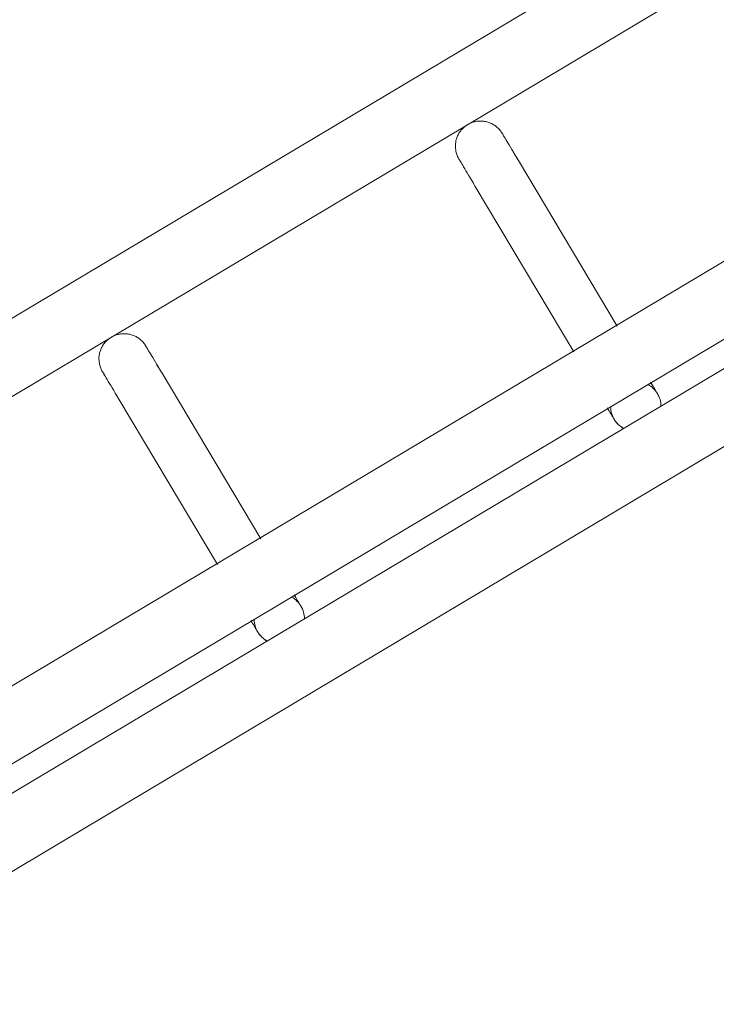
# Model space of a CAD drawing. Header units: metres. Extents: x 127444 to 127966, y 464485 to 464708.
# Tile 340 of 425: x 127926.1824 to 127926.2654, y 464651.2646 to 464651.382. Entities that reach past the tile are written whole.
import ezdxf

# ---------------------------------------------------------------- set-up
doc = ezdxf.new("R2010")
doc.units = ezdxf.units.M
for name, color, linetype, lineweight in [('A-FLOR-HRAL', 11, 'Continuous', 9), ('B-WE-VH-VERHARDING_BETONSTRAATSTEEN-A-200', 8, 'Continuous', 9), ('S-BEAM', 12, 'Continuous', 9)]:
    doc.layers.add(name, color=color, linetype=linetype, lineweight=lineweight)

# ---------------------------------------------------------------- blocks, each defined once
blk = doc.blocks.new('34_22_B_BNP_Hekwerk_Integra_Schuin - Integra_Schuin_1000-4876941--2_00_00')
at = {"layer": 'A-FLOR-HRAL'}
for p, q in [((2736.98, 47.13), (-1956.09, 47.13)), ((-1956.09, 39.13), (2736.98, 39.13)), ((2736.97, 9.5), (-1956.09, 9.5)), ((-1956.09, 1.5), (2736.97, 1.5)), ((2736.97, -1.5), (-1956.09, -1.5)), ((-1956.09, -9.5), (2736.97, -9.5))]:
    blk.add_line(p, q, dxfattribs=at)
at = {"layer": 'S-BEAM'}
for p, q in [((2309.36, 32.34), (2309.36, 9.36)), ((2309.36, 32.34), (2309.36, 9.36)), ((2309.36, 32.34), (2309.36, 9.36)), ((2309.36, 32.34), (2309.36, 9.37)), ((2315.36, 9.36), (2315.36, 32.34)), ((2315.36, 9.36), (2315.36, 32.34)), ((2315.36, 9.36), (2315.36, 32.34)), ((2315.36, 9.37), (2315.36, 32.34)), ((2358.84, 32.34), (2358.84, 9.36)), ((2358.84, 32.34), (2358.84, 9.36)), ((2358.84, 32.34), (2358.84, 9.36)), ((2358.84, 32.34), (2358.84, 9.37)), ((2364.84, 9.36), (2364.84, 32.34)), ((2364.84, 9.36), (2364.84, 32.34)), ((2364.84, 9.36), (2364.84, 32.34)), ((2364.84, 9.37), (2364.84, 32.34))]:
    blk.add_line(p, q, dxfattribs=at)
at = {"layer": 'S-BEAM', "flags": 128}
for points in [[(2309.36, 36.13), (2309.36, 36.25), (2309.37, 36.36), (2309.38, 36.48), (2309.4, 36.6), (2309.42, 36.72), (2309.45, 36.84), (2309.48, 36.95), (2309.51, 37.07), (2309.55, 37.18), (2309.6, 37.29), (2309.65, 37.4), (2309.7, 37.51), (2309.76, 37.62), (2309.82, 37.72), (2309.88, 37.82), (2309.95, 37.92), (2310.03, 38.01), (2310.11, 38.1), (2310.19, 38.19), (2310.27, 38.28), (2310.36, 38.36), (2310.45, 38.44), (2310.54, 38.51), (2310.64, 38.58), (2310.74, 38.65), (2310.84, 38.71), (2310.95, 38.77), (2311.05, 38.83), (2311.16, 38.88), (2311.27, 38.92), (2311.39, 38.96), (2311.5, 39), (2311.62, 39.03), (2311.73, 39.06), (2311.85, 39.08), (2311.97, 39.1), (2312.09, 39.11), (2312.21, 39.12), (2312.33, 39.12), (2312.45, 39.12), (2312.57, 39.12), (2312.69, 39.11), (2312.81, 39.09), (2312.93, 39.07), (2313.04, 39.05), (2313.16, 39.02), (2313.27, 38.98), (2313.39, 38.94), (2313.5, 38.9), (2313.61, 38.85), (2313.72, 38.8), (2313.82, 38.74), (2313.93, 38.68), (2314.03, 38.62), (2314.13, 38.55), (2314.22, 38.48), (2314.31, 38.4), (2314.4, 38.32), (2314.49, 38.24), (2314.57, 38.15), (2314.65, 38.06), (2314.73, 37.97), (2314.8, 37.87), (2314.87, 37.77), (2314.93, 37.67), (2314.99, 37.57), (2315.05, 37.46), (2315.1, 37.35), (2315.15, 37.24), (2315.19, 37.13), (2315.23, 37.02), (2315.26, 36.9), (2315.29, 36.78), (2315.31, 36.67), (2315.33, 36.55), (2315.35, 36.43), (2315.36, 36.31), (2315.36, 36.19), (2315.36, 36.13)], [(2309.4, 36.6), (2309.42, 36.72), (2309.45, 36.84), (2309.48, 36.95), (2309.51, 37.07), (2309.55, 37.18), (2309.6, 37.29), (2309.65, 37.4), (2309.7, 37.51), (2309.76, 37.62), (2309.82, 37.72), (2309.88, 37.82), (2309.95, 37.92), (2310.03, 38.01), (2310.11, 38.1), (2310.19, 38.19), (2310.27, 38.28), (2310.36, 38.36), (2310.45, 38.44), (2310.54, 38.51), (2310.64, 38.58), (2310.74, 38.65), (2310.84, 38.71), (2310.95, 38.77), (2311.05, 38.83), (2311.16, 38.88), (2311.27, 38.92), (2311.39, 38.96), (2311.5, 39), (2311.62, 39.03), (2311.73, 39.06), (2311.85, 39.08), (2311.97, 39.1), (2312.09, 39.11), (2312.21, 39.12), (2312.33, 39.12), (2312.45, 39.12), (2312.57, 39.12), (2312.69, 39.11), (2312.81, 39.09), (2312.93, 39.07), (2313.04, 39.05), (2313.16, 39.02), (2313.27, 38.98), (2313.39, 38.94), (2313.5, 38.9), (2313.61, 38.85), (2313.72, 38.8), (2313.82, 38.74), (2313.93, 38.68), (2314.03, 38.62), (2314.13, 38.55), (2314.22, 38.48), (2314.31, 38.4), (2314.4, 38.32), (2314.49, 38.24), (2314.57, 38.15), (2314.65, 38.06), (2314.73, 37.97), (2314.8, 37.87), (2314.87, 37.77), (2314.93, 37.67), (2314.99, 37.57), (2315.05, 37.46), (2315.1, 37.35), (2315.15, 37.24), (2315.19, 37.13), (2315.23, 37.02), (2315.26, 36.9), (2315.29, 36.78), (2315.31, 36.67), (2315.33, 36.55), (2315.35, 36.43), (2315.36, 36.31), (2315.36, 36.19), (2315.36, 36.13)], [(2358.84, 36.13), (2358.84, 36.25), (2358.85, 36.36), (2358.86, 36.48), (2358.88, 36.6), (2358.9, 36.72), (2358.92, 36.84), (2358.96, 36.95), (2358.99, 37.07), (2359.03, 37.18), (2359.08, 37.29), (2359.12, 37.4), (2359.18, 37.51), (2359.24, 37.62), (2359.3, 37.72), (2359.36, 37.82), (2359.43, 37.92), (2359.51, 38.01), (2359.58, 38.1), (2359.66, 38.19), (2359.75, 38.28), (2359.84, 38.36), (2359.93, 38.44), (2360.02, 38.51), (2360.12, 38.58), (2360.22, 38.65), (2360.32, 38.71), (2360.42, 38.77), (2360.53, 38.83), (2360.64, 38.88), (2360.75, 38.92), (2360.86, 38.96), (2360.98, 39), (2361.09, 39.03), (2361.21, 39.06), (2361.33, 39.08), (2361.45, 39.1), (2361.57, 39.11), (2361.69, 39.12), (2361.81, 39.12), (2361.93, 39.12), (2362.05, 39.12), (2362.17, 39.11), (2362.28, 39.09), (2362.4, 39.07), (2362.52, 39.05), (2362.64, 39.02), (2362.75, 38.98), (2362.87, 38.94), (2362.98, 38.9), (2363.09, 38.85), (2363.2, 38.8), (2363.3, 38.74), (2363.4, 38.68), (2363.51, 38.62), (2363.6, 38.55), (2363.7, 38.48), (2363.79, 38.4), (2363.88, 38.32), (2363.97, 38.24), (2364.05, 38.15), (2364.13, 38.06), (2364.21, 37.97), (2364.28, 37.87), (2364.35, 37.77), (2364.41, 37.67), (2364.47, 37.57), (2364.52, 37.46), (2364.58, 37.35), (2364.62, 37.24), (2364.67, 37.13), (2364.7, 37.02), (2364.74, 36.9), (2364.77, 36.78), (2364.79, 36.67), (2364.81, 36.55), (2364.82, 36.43), (2364.83, 36.31), (2364.84, 36.19), (2364.84, 36.13)], [(2358.88, 36.6), (2358.9, 36.72), (2358.92, 36.84), (2358.96, 36.95), (2358.99, 37.07), (2359.03, 37.18), (2359.08, 37.29), (2359.12, 37.4), (2359.18, 37.51), (2359.24, 37.62), (2359.3, 37.72), (2359.36, 37.82), (2359.43, 37.92), (2359.51, 38.01), (2359.58, 38.1), (2359.66, 38.19), (2359.75, 38.28), (2359.84, 38.36), (2359.93, 38.44), (2360.02, 38.51), (2360.12, 38.58), (2360.22, 38.65), (2360.32, 38.71), (2360.42, 38.77), (2360.53, 38.83), (2360.64, 38.88), (2360.75, 38.92), (2360.86, 38.96), (2360.98, 39), (2361.09, 39.03), (2361.21, 39.06), (2361.33, 39.08), (2361.45, 39.1), (2361.57, 39.11), (2361.69, 39.12), (2361.81, 39.12), (2361.93, 39.12), (2362.05, 39.12), (2362.17, 39.11), (2362.28, 39.09), (2362.4, 39.07), (2362.52, 39.05), (2362.64, 39.02), (2362.75, 38.98), (2362.87, 38.94), (2362.98, 38.9), (2363.09, 38.85), (2363.2, 38.8), (2363.3, 38.74), (2363.4, 38.68), (2363.51, 38.62), (2363.6, 38.55), (2363.7, 38.48), (2363.79, 38.4), (2363.88, 38.32), (2363.97, 38.24), (2364.05, 38.15), (2364.13, 38.06), (2364.21, 37.97), (2364.28, 37.87), (2364.35, 37.77), (2364.41, 37.67), (2364.47, 37.57), (2364.52, 37.46), (2364.58, 37.35), (2364.62, 37.24), (2364.67, 37.13), (2364.7, 37.02), (2364.74, 36.9), (2364.77, 36.78), (2364.79, 36.67), (2364.81, 36.55), (2364.82, 36.43), (2364.83, 36.31), (2364.84, 36.19), (2364.84, 36.13)], [(2309.36, 32.34), (2309.36, 32.75), (2309.36, 33.15), (2309.36, 33.52), (2309.36, 33.87), (2309.36, 34.2), (2309.36, 34.5), (2309.36, 34.78), (2309.36, 35.03), (2309.36, 35.26), (2309.36, 35.46), (2309.36, 35.64), (2309.36, 35.78), (2309.36, 35.91), (2309.36, 36), (2309.36, 36.07), (2309.36, 36.11), (2309.36, 36.13)], [(2309.36, 36.13), (2309.36, 36.11), (2309.36, 36.07), (2309.36, 36), (2309.36, 35.91), (2309.36, 35.79), (2309.36, 35.64), (2309.36, 35.46), (2309.36, 35.26), (2309.36, 35.04), (2309.36, 34.78), (2309.36, 34.51), (2309.36, 34.2), (2309.36, 33.88), (2309.36, 33.53), (2309.36, 33.16), (2309.36, 32.76), (2309.36, 32.34), (2309.36, 32.34)], [(2315.36, 32.34), (2315.36, 32.75), (2315.36, 33.15), (2315.36, 33.52), (2315.36, 33.87), (2315.36, 34.2), (2315.36, 34.5), (2315.36, 34.78), (2315.36, 35.03), (2315.36, 35.26), (2315.36, 35.46), (2315.36, 35.64), (2315.36, 35.78), (2315.36, 35.91), (2315.36, 36), (2315.36, 36.07), (2315.36, 36.11), (2315.36, 36.13)], [(2315.36, 36.13), (2315.36, 36.11), (2315.36, 36.07), (2315.36, 36), (2315.36, 35.91), (2315.36, 35.79), (2315.36, 35.64), (2315.36, 35.46), (2315.36, 35.26), (2315.36, 35.04), (2315.36, 34.78), (2315.36, 34.51), (2315.36, 34.2), (2315.36, 33.88), (2315.36, 33.53), (2315.36, 33.16), (2315.36, 32.76), (2315.36, 32.34), (2315.36, 32.34)], [(2315.36, 33.52), (2315.36, 33.87), (2315.36, 34.2), (2315.36, 34.5), (2315.36, 34.78), (2315.36, 35.03), (2315.36, 35.26), (2315.36, 35.46), (2315.36, 35.64), (2315.36, 35.78), (2315.36, 35.91), (2315.36, 36), (2315.36, 36.07), (2315.36, 36.11), (2315.36, 36.13)], [(2315.36, 36.13), (2315.36, 36.11), (2315.36, 36.07), (2315.36, 36), (2315.36, 35.91), (2315.36, 35.79), (2315.36, 35.64), (2315.36, 35.46), (2315.36, 35.26), (2315.36, 35.04), (2315.36, 34.78), (2315.36, 34.51), (2315.36, 34.2), (2315.36, 33.88), (2315.36, 33.53)], [(2358.84, 32.34), (2358.84, 32.75), (2358.84, 33.15), (2358.84, 33.52), (2358.84, 33.87), (2358.84, 34.2), (2358.84, 34.5), (2358.84, 34.78), (2358.84, 35.03), (2358.84, 35.26), (2358.84, 35.46), (2358.84, 35.64), (2358.84, 35.78), (2358.84, 35.91), (2358.84, 36), (2358.84, 36.07), (2358.84, 36.11), (2358.84, 36.13)], [(2358.84, 36.13), (2358.84, 36.11), (2358.84, 36.07), (2358.84, 36), (2358.84, 35.91), (2358.84, 35.79), (2358.84, 35.64), (2358.84, 35.46), (2358.84, 35.26), (2358.84, 35.04), (2358.84, 34.78), (2358.84, 34.51), (2358.84, 34.2), (2358.84, 33.88), (2358.84, 33.53), (2358.84, 33.16), (2358.84, 32.76), (2358.84, 32.34), (2358.84, 32.34)], [(2364.84, 32.34), (2364.84, 32.75), (2364.84, 33.15), (2364.84, 33.52), (2364.84, 33.87), (2364.84, 34.2), (2364.84, 34.5), (2364.84, 34.78), (2364.84, 35.03), (2364.84, 35.26), (2364.84, 35.46), (2364.84, 35.64), (2364.84, 35.78), (2364.84, 35.91), (2364.84, 36), (2364.84, 36.07), (2364.84, 36.11), (2364.84, 36.13)], [(2364.84, 36.13), (2364.84, 36.11), (2364.84, 36.07), (2364.84, 36), (2364.84, 35.91), (2364.84, 35.79), (2364.84, 35.64), (2364.84, 35.46), (2364.84, 35.26), (2364.84, 35.04), (2364.84, 34.78), (2364.84, 34.51), (2364.84, 34.2), (2364.84, 33.88), (2364.84, 33.53), (2364.84, 33.16), (2364.84, 32.76), (2364.84, 32.34), (2364.84, 32.34)], [(2364.84, 33.52), (2364.84, 33.87), (2364.84, 34.2), (2364.84, 34.5), (2364.84, 34.78), (2364.84, 35.03), (2364.84, 35.26), (2364.84, 35.46), (2364.84, 35.64), (2364.84, 35.78), (2364.84, 35.91), (2364.84, 36), (2364.84, 36.07), (2364.84, 36.11), (2364.84, 36.13)], [(2364.84, 36.13), (2364.84, 36.11), (2364.84, 36.07), (2364.84, 36), (2364.84, 35.91), (2364.84, 35.79), (2364.84, 35.64), (2364.84, 35.46), (2364.84, 35.26), (2364.84, 35.04), (2364.84, 34.78), (2364.84, 34.51), (2364.84, 34.2), (2364.84, 33.88), (2364.84, 33.53)], [(2309.36, 32.34), (2309.36, 32.75), (2309.36, 33.15), (2309.36, 33.52), (2309.36, 33.87), (2309.36, 34.2)], [(2309.36, 34.2), (2309.36, 33.88), (2309.36, 33.53), (2309.36, 33.16), (2309.36, 32.76), (2309.36, 32.34), (2309.36, 32.34)], [(2358.84, 32.34), (2358.84, 32.75), (2358.84, 33.15), (2358.84, 33.52), (2358.84, 33.87), (2358.84, 34.2)], [(2358.84, 34.2), (2358.84, 33.88), (2358.84, 33.53), (2358.84, 33.16), (2358.84, 32.76), (2358.84, 32.34), (2358.84, 32.34)], [(2309.36, 1.58), (2309.36, 1.38), (2309.36, 1.19), (2309.36, 1.02), (2309.36, 0.86), (2309.36, 0.71), (2309.36, 0.58), (2309.36, 0.46), (2309.36, 0.35), (2309.36, 0.26), (2309.36, 0.18), (2309.36, 0.12), (2309.36, 0.07), (2309.36, 0.03), (2309.36, 0.01), (2309.36, 0)], [(2309.36, 1.58), (2309.36, 1.38), (2309.36, 1.19), (2309.36, 1.02), (2309.36, 0.86), (2309.36, 0.71), (2309.36, 0.58), (2309.36, 0.46), (2309.36, 0.35), (2309.36, 0.26), (2309.36, 0.18), (2309.36, 0.12), (2309.36, 0.07), (2309.36, 0.03), (2309.36, 0.01), (2309.36, 0)], [(2309.36, 0), (2309.36, 0.01), (2309.36, 0.03), (2309.36, 0.06), (2309.36, 0.11), (2309.36, 0.18), (2309.36, 0.26), (2309.36, 0.35), (2309.36, 0.46), (2309.36, 0.58), (2309.36, 0.71), (2309.36, 0.86), (2309.36, 1.02), (2309.36, 1.19), (2309.36, 1.37), (2309.36, 1.57)], [(2309.36, 0), (2309.36, 0.01), (2309.36, 0.03), (2309.36, 0.06), (2309.36, 0.11), (2309.36, 0.18), (2309.36, 0.26), (2309.36, 0.35), (2309.36, 0.46), (2309.36, 0.58), (2309.36, 0.71), (2309.36, 0.86), (2309.36, 1.02), (2309.36, 1.19), (2309.36, 1.37), (2309.36, 1.57)], [(2315.36, 1.58), (2315.36, 1.38), (2315.36, 1.19), (2315.36, 1.02), (2315.36, 0.86), (2315.36, 0.71), (2315.36, 0.58), (2315.36, 0.46), (2315.36, 0.35), (2315.36, 0.26), (2315.36, 0.18), (2315.36, 0.12), (2315.36, 0.07), (2315.36, 0.03), (2315.36, 0.01), (2315.36, 0)], [(2315.36, 1.58), (2315.36, 1.38), (2315.36, 1.19), (2315.36, 1.02), (2315.36, 0.86), (2315.36, 0.71), (2315.36, 0.58), (2315.36, 0.46), (2315.36, 0.35), (2315.36, 0.26), (2315.36, 0.18), (2315.36, 0.12), (2315.36, 0.07), (2315.36, 0.03), (2315.36, 0.01), (2315.36, 0)], [(2315.36, 0), (2315.36, 0.01), (2315.36, 0.03), (2315.36, 0.06), (2315.36, 0.11), (2315.36, 0.18), (2315.36, 0.26), (2315.36, 0.35), (2315.36, 0.46), (2315.36, 0.58), (2315.36, 0.71), (2315.36, 0.86), (2315.36, 1.02), (2315.36, 1.19), (2315.36, 1.37), (2315.36, 1.57)], [(2315.36, 0), (2315.36, 0.01), (2315.36, 0.03), (2315.36, 0.06), (2315.36, 0.11), (2315.36, 0.18), (2315.36, 0.26), (2315.36, 0.35), (2315.36, 0.46), (2315.36, 0.58), (2315.36, 0.71), (2315.36, 0.86), (2315.36, 1.02), (2315.36, 1.19), (2315.36, 1.37), (2315.36, 1.57)], [(2358.84, 1.58), (2358.84, 1.38), (2358.84, 1.19), (2358.84, 1.02), (2358.84, 0.86), (2358.84, 0.71), (2358.84, 0.58), (2358.84, 0.46), (2358.84, 0.35), (2358.84, 0.26), (2358.84, 0.18), (2358.84, 0.12), (2358.84, 0.07), (2358.84, 0.03), (2358.84, 0.01), (2358.84, 0)], [(2358.84, 1.58), (2358.84, 1.38), (2358.84, 1.19), (2358.84, 1.02), (2358.84, 0.86), (2358.84, 0.71), (2358.84, 0.58), (2358.84, 0.46), (2358.84, 0.35), (2358.84, 0.26), (2358.84, 0.18), (2358.84, 0.12), (2358.84, 0.07), (2358.84, 0.03), (2358.84, 0.01), (2358.84, 0)], [(2358.84, 0), (2358.84, 0.01), (2358.84, 0.03), (2358.84, 0.06), (2358.84, 0.11), (2358.84, 0.18), (2358.84, 0.26), (2358.84, 0.35), (2358.84, 0.46), (2358.84, 0.58), (2358.84, 0.71), (2358.84, 0.86), (2358.84, 1.02), (2358.84, 1.19), (2358.84, 1.37), (2358.84, 1.57)], [(2358.84, 0), (2358.84, 0.01), (2358.84, 0.03), (2358.84, 0.06), (2358.84, 0.11), (2358.84, 0.18), (2358.84, 0.26), (2358.84, 0.35), (2358.84, 0.46), (2358.84, 0.58), (2358.84, 0.71), (2358.84, 0.86), (2358.84, 1.02), (2358.84, 1.19), (2358.84, 1.37), (2358.84, 1.57)], [(2364.84, 1.58), (2364.84, 1.38), (2364.84, 1.19), (2364.84, 1.02), (2364.84, 0.86), (2364.84, 0.71), (2364.84, 0.58), (2364.84, 0.46), (2364.84, 0.35), (2364.84, 0.26), (2364.84, 0.18), (2364.84, 0.12), (2364.84, 0.07), (2364.84, 0.03), (2364.84, 0.01), (2364.84, 0)], [(2364.84, 1.58), (2364.84, 1.38), (2364.84, 1.19), (2364.84, 1.02), (2364.84, 0.86), (2364.84, 0.71), (2364.84, 0.58), (2364.84, 0.46), (2364.84, 0.35), (2364.84, 0.26), (2364.84, 0.18), (2364.84, 0.12), (2364.84, 0.07), (2364.84, 0.03), (2364.84, 0.01), (2364.84, 0)], [(2364.84, 0), (2364.84, 0.01), (2364.84, 0.03), (2364.84, 0.06), (2364.84, 0.11), (2364.84, 0.18), (2364.84, 0.26), (2364.84, 0.35), (2364.84, 0.46), (2364.84, 0.58), (2364.84, 0.71), (2364.84, 0.86), (2364.84, 1.02), (2364.84, 1.19), (2364.84, 1.37), (2364.84, 1.57)], [(2364.84, 0), (2364.84, 0.01), (2364.84, 0.03), (2364.84, 0.06), (2364.84, 0.11), (2364.84, 0.18), (2364.84, 0.26), (2364.84, 0.35), (2364.84, 0.46), (2364.84, 0.58), (2364.84, 0.71), (2364.84, 0.86), (2364.84, 1.02), (2364.84, 1.19), (2364.84, 1.37), (2364.84, 1.57)], [(2309.41, -0.54), (2309.39, -0.42), (2309.38, -0.3), (2309.37, -0.18), (2309.36, -0.06), (2309.36, 0)], [(2309.41, -0.54), (2309.39, -0.42), (2309.38, -0.3), (2309.37, -0.18), (2309.36, -0.06), (2309.36, 0)], [(2315.36, 0), (2315.36, -0.12), (2315.35, -0.24), (2315.34, -0.36), (2315.32, -0.48), (2315.3, -0.6)], [(2315.36, 0), (2315.36, -0.12), (2315.35, -0.24), (2315.34, -0.36), (2315.32, -0.48), (2315.3, -0.6)], [(2358.89, -0.54), (2358.87, -0.42), (2358.85, -0.3), (2358.84, -0.18), (2358.84, -0.06), (2358.84, 0)], [(2358.89, -0.54), (2358.87, -0.42), (2358.85, -0.3), (2358.84, -0.18), (2358.84, -0.06), (2358.84, 0)], [(2364.84, 0), (2364.84, -0.12), (2364.83, -0.24), (2364.82, -0.36), (2364.8, -0.48), (2364.78, -0.6)], [(2364.84, 0), (2364.84, -0.12), (2364.83, -0.24), (2364.82, -0.36), (2364.8, -0.48), (2364.78, -0.6)], [(2309.79, -1.55), (2309.73, -1.44), (2309.67, -1.34), (2309.62, -1.23)], [(2309.79, -1.55), (2309.73, -1.44), (2309.67, -1.34), (2309.62, -1.23)], [(2359.27, -1.55), (2359.21, -1.44), (2359.15, -1.34), (2359.1, -1.23)], [(2359.27, -1.55), (2359.21, -1.44), (2359.15, -1.34), (2359.1, -1.23)]]:
    blk.add_lwpolyline(points, dxfattribs=at)
at = {"layer": 'S-BEAM'}
for centre, start, end in [((2312.36, 0), 150, 180), ((2312.36, 0), 0, 30), ((2361.84, 0), 150, 180), ((2361.84, 0), 0, 30), ((2312.36, 0), 165, 180), ((2312.36, 0), 180, 210), ((2312.36, 0), 180, 195), ((2312.36, 0), 330, 0), ((2312.36, 0), 0, 15), ((2312.36, 0), 345, 0), ((2361.84, 0), 165, 180), ((2361.84, 0), 180, 210), ((2361.84, 0), 180, 195), ((2361.84, 0), 330, 0), ((2361.84, 0), 0, 15), ((2361.84, 0), 345, 0)]:
    blk.add_arc(centre, 3, start, end, dxfattribs=at)

msp = doc.modelspace()

# ---------------------------------------------------------------- hatches: boundary and pattern name
at = {"layer": 'B-WE-VH-VERHARDING_BETONSTRAATSTEEN-A-200'}
h = msp.add_hatch(dxfattribs=at)
h.set_pattern_fill('AVH-BSS_KEIFORMAAT_ELLEBOOG-SO', color=256, angle=1, pattern_type=2)
h.set_pattern_definition([(31.81611, (127908.58607, 464613.06392), (0.03386772, 0.14457862), [0.315, -0.105]), (301.81611, (127908.47536, 464613.24236), (0.03386772, 0.14457862), [0.315, -0.105])])
h.paths.add_polyline_path([(127940.57923, 464651.66311), (127937.65926, 464649.92134), (127938.01786, 464649.32017), (127940.93783, 464651.06194)], flags=16)
h.paths.add_polyline_path([(127944.2228, 464653.02142), (127943.8642, 464653.62259), (127940.94423, 464651.88083), (127941.30283, 464651.27966)], flags=16)
edge = h.paths.add_edge_path(flags=16)
edge.add_arc((127917.88105, 464700.47107), 0.4, 30.8149, 210.8149)
edge.add_line((127917.53752, 464700.26616), (127921.37951, 464693.82496))
edge.add_arc((127921.72304, 464694.02987), 0.4, 210.8149, 390.8149)
edge.add_line((127922.06657, 464694.23477), (127918.22458, 464700.67597))
edge = h.paths.add_edge_path()
edge.add_line((127929.24995, 464697.53579), (127928.80329, 464697.26935))
edge.add_line((127928.80329, 464697.26935), (127928.62665, 464697.56548))
edge.add_line((127928.62665, 464697.56548), (127924.41416, 464695.05272))
edge.add_line((127924.41416, 464695.05272), (127919.91876, 464702.589))
edge.add_arc((127922.49521, 464704.12585), 3, 146.6578, 210.81611, ccw=False)
edge.add_line((127919.989, 464705.77476), (127913.63025, 464701.98178))
edge.add_arc((127913.33915, 464701.57526), 0.5, 30.8162, 54.3942, ccw=False)
edge.add_line((127913.76856, 464701.8314), (127919.60859, 464692.04091))
edge.add_arc((127919.17411, 464691.7839), 0.50481, -52.9525, 30.6058, ccw=False)
edge.add_line((127919.47824, 464691.381), (127915.65218, 464689.09885))
edge.add_line((127915.65218, 464689.09885), (127916.2004, 464688.17979))
edge.add_line((127916.2004, 464688.17979), (127915.59923, 464687.82119))
edge.add_line((127915.59923, 464687.82119), (127915.05101, 464688.74026))
edge.add_line((127915.05101, 464688.74026), (127913.20424, 464687.63872))
edge.add_line((127913.20424, 464687.63872), (127914.89256, 464684.76207))
edge.add_line((127914.89256, 464684.76207), (127915.59184, 464684.79392))
edge.add_line((127915.59184, 464684.79392), (127915.63332, 464683.88302))
edge.add_line((127915.63332, 464683.88302), (127917.341, 464684.90122))
edge.add_line((127917.341, 464684.90122), (127916.77749, 464685.84591))
edge.add_line((127916.77749, 464685.84591), (127917.37866, 464686.20451))
edge.add_line((127917.37866, 464686.20451), (127918.50568, 464684.31512))
edge.add_line((127918.50568, 464684.31512), (127917.90451, 464683.95652))
edge.add_line((127917.90451, 464683.95652), (127919.08277, 464681.98124))
edge.add_line((127919.08277, 464681.98124), (127919.68394, 464682.33984))
edge.add_line((127919.68394, 464682.33984), (127921.4257, 464679.41987))
edge.add_line((127921.4257, 464679.41987), (127920.82453, 464679.06127))
edge.add_line((127920.82453, 464679.06127), (127922.00279, 464677.08599))
edge.add_line((127922.00279, 464677.08599), (127922.60396, 464677.44459))
edge.add_line((127922.60396, 464677.44459), (127923.73098, 464675.5552))
edge.add_line((127923.73098, 464675.5552), (127923.12981, 464675.1966))
edge.add_line((127923.12981, 464675.1966), (127924.61544, 464672.70603))
edge.add_line((127924.61544, 464672.70603), (127925.21661, 464673.06463))
edge.add_line((127925.21661, 464673.06463), (127926.34363, 464671.17523))
edge.add_line((127926.34363, 464671.17523), (127927.82926, 464668.68467))
edge.add_line((127927.82926, 464668.68467), (127928.95628, 464666.79527))
edge.add_line((127928.95628, 464666.79527), (127930.44191, 464664.30471))
edge.add_line((127930.44191, 464664.30471), (127931.56893, 464662.41531))
edge.add_line((127931.56893, 464662.41531), (127930.96776, 464662.05671))
edge.add_line((127930.96776, 464662.05671), (127932.45339, 464659.56615))
edge.add_line((127932.45339, 464659.56615), (127933.05456, 464659.92475))
edge.add_line((127933.05456, 464659.92475), (127934.18159, 464658.03535))
edge.add_line((127934.18159, 464658.03535), (127933.58041, 464657.67675))
edge.add_line((127933.58041, 464657.67675), (127933.90059, 464657.13999))
edge.add_line((127933.90059, 464657.13999), (127935.47222, 464658.07747))
edge.add_line((127935.47222, 464658.07747), (127936.59925, 464656.18808))
edge.add_line((127936.59925, 464656.18808), (127934.70986, 464655.06105))
edge.add_line((127934.70986, 464655.06105), (127933.96704, 464656.30634))
edge.add_line((127933.96704, 464656.30634), (127931.26177, 464654.69264))
edge.add_line((127931.26177, 464654.69264), (127931.62037, 464654.09147))
edge.add_line((127931.62037, 464654.09147), (127931.0192, 464653.73287))
edge.add_line((127931.0192, 464653.73287), (127930.66068, 464654.33409))
edge.add_line((127930.66068, 464654.33409), (127926.95213, 464652.12194))
edge.add_line((127926.95213, 464652.12194), (127930.18506, 464645.46298))
edge.add_line((127930.18506, 464645.46298), (127936.19927, 464649.05046))
edge.add_line((127936.19927, 464649.05046), (127936.55787, 464648.44929))
edge.add_line((127936.55787, 464648.44929), (127921.0133, 464639.17694))
edge.add_line((127921.0133, 464639.17694), (127920.84681, 464639.45605))
edge.add_line((127920.84681, 464639.45605), (127918.35625, 464637.97043))
edge.add_line((127918.35625, 464637.97043), (127918.90695, 464637.0472))
edge.add_line((127918.90695, 464637.0472), (127917.01756, 464635.92018))
edge.add_line((127917.01756, 464635.92018), (127916.46685, 464636.8434))
edge.add_line((127916.46685, 464636.8434), (127913.97628, 464635.35778))
edge.add_line((127913.97628, 464635.35778), (127914.14278, 464635.07866))
edge.add_line((127914.14278, 464635.07866), (127912.25338, 464633.95164))
edge.add_line((127912.25338, 464633.95164), (127915.11458, 464629.155))
edge.add_line((127915.11458, 464629.155), (127902.72187, 464621.76273))
edge.add_line((127902.72187, 464621.76273), (127903.5901, 464620.30719))
edge.add_line((127903.5901, 464620.30719), (127904.08821, 464620.60432))
edge.add_line((127904.08821, 464620.60432), (127904.44681, 464620.00315))
edge.add_line((127904.44681, 464620.00315), (127903.9487, 464619.70602))
edge.add_line((127903.9487, 464619.70602), (127905.69046, 464616.78605))
edge.add_line((127905.69046, 464616.78605), (127906.18858, 464617.08317))
edge.add_line((127906.18858, 464617.08317), (127906.54718, 464616.482))
edge.add_line((127906.54718, 464616.482), (127906.04906, 464616.18488))
edge.add_line((127906.04906, 464616.18488), (127907.79083, 464613.2649))
edge.add_line((127907.79083, 464613.2649), (127908.28894, 464613.56203))
edge.add_line((127908.28894, 464613.56203), (127908.58607, 464613.06392))
edge.add_line((127908.58607, 464613.06392), (127911.67781, 464614.90814))
edge.add_line((127911.67781, 464614.90814), (127911.38068, 464615.40625))
edge.add_line((127911.38068, 464615.40625), (127922.07294, 464621.78419))
edge.add_line((127922.07294, 464621.78419), (127922.37006, 464621.28608))
edge.add_line((127922.37006, 464621.28608), (127924.86063, 464622.7717))
edge.add_line((127924.86063, 464622.7717), (127924.5635, 464623.26982))
edge.add_line((127924.5635, 464623.26982), (127926.4529, 464624.39684))
edge.add_line((127926.4529, 464624.39684), (127926.75002, 464623.89873))
edge.add_line((127926.75002, 464623.89873), (127929.24059, 464625.38436))
edge.add_line((127929.24059, 464625.38436), (127928.94347, 464625.88247))
edge.add_line((127928.94347, 464625.88247), (127930.83286, 464627.00949))
edge.add_line((127930.83286, 464627.00949), (127931.12999, 464626.51138))
edge.add_line((127931.12999, 464626.51138), (127933.62055, 464627.99701))
edge.add_line((127933.62055, 464627.99701), (127933.32343, 464628.49512))
edge.add_line((127933.32343, 464628.49512), (127935.21282, 464629.62214))
edge.add_line((127935.21282, 464629.62214), (127935.50995, 464629.12403))
edge.add_line((127935.50995, 464629.12403), (127938.00051, 464630.60966))
edge.add_line((127938.00051, 464630.60966), (127937.96978, 464630.66119))
edge.add_line((127937.96978, 464630.66119), (127938.61389, 464631.0454))
edge.add_line((127938.61389, 464631.0454), (127938.3475, 464631.49198))
edge.add_line((127938.3475, 464631.49198), (127938.94867, 464631.85058))
edge.add_line((127938.94867, 464631.85058), (127939.21506, 464631.404))
edge.add_line((127939.21506, 464631.404), (127942.99385, 464633.65805))
edge.add_line((127942.99385, 464633.65805), (127942.72746, 464634.10463))
edge.add_line((127942.72746, 464634.10463), (127943.32863, 464634.46323))
edge.add_line((127943.32863, 464634.46323), (127943.59502, 464634.01665))
edge.add_line((127943.59502, 464634.01665), (127947.37381, 464636.2707))
edge.add_line((127947.37381, 464636.2707), (127947.10742, 464636.71728))
edge.add_line((127947.10742, 464636.71728), (127947.70859, 464637.07588))
edge.add_line((127947.70859, 464637.07588), (127947.97498, 464636.6293))
edge.add_line((127947.97498, 464636.6293), (127951.75377, 464638.88335))
edge.add_line((127951.75377, 464638.88335), (127951.48738, 464639.32993))
edge.add_line((127951.48738, 464639.32993), (127952.08855, 464639.68853))
edge.add_line((127952.08855, 464639.68853), (127952.35494, 464639.24195))
edge.add_line((127952.35494, 464639.24195), (127956.13373, 464641.496))
edge.add_line((127956.13373, 464641.496), (127955.86734, 464641.94258))
edge.add_line((127955.86734, 464641.94258), (127956.46851, 464642.30118))
edge.add_line((127956.46851, 464642.30118), (127956.7349, 464641.8546))
edge.add_line((127956.7349, 464641.8546), (127960.51369, 464644.10865))
edge.add_line((127960.51369, 464644.10865), (127960.2473, 464644.55523))
edge.add_line((127960.2473, 464644.55523), (127960.69389, 464644.82162))
edge.add_line((127960.69389, 464644.82162), (127959.27999, 464647.19196))
edge.add_line((127959.27999, 464647.19196), (127958.8334, 464646.92557))
edge.add_line((127958.8334, 464646.92557), (127958.47477, 464647.52678))
edge.add_line((127958.47477, 464647.52678), (127958.92142, 464647.79309))
edge.add_line((127958.92142, 464647.79309), (127958.87527, 464647.87041))
edge.add_line((127958.87527, 464647.87041), (127958.83663, 464647.84737))
edge.add_line((127958.83663, 464647.84737), (127958.29873, 464648.74912))
edge.add_line((127958.29873, 464648.74912), (127958.3374, 464648.77219))
edge.add_line((127958.3374, 464648.77219), (127958.29125, 464648.84946))
edge.add_line((127958.29125, 464648.84946), (127957.84469, 464648.58308))
edge.add_line((127957.84469, 464648.58308), (127957.48609, 464649.18425))
edge.add_line((127957.48609, 464649.18425), (127957.93268, 464649.45064))
edge.add_line((127957.93268, 464649.45064), (127955.52494, 464653.48708))
edge.add_line((127955.52494, 464653.48708), (127955.07836, 464653.22069))
edge.add_line((127955.07836, 464653.22069), (127954.71976, 464653.82186))
edge.add_line((127954.71976, 464653.82186), (127955.16635, 464654.08825))
edge.add_line((127955.16635, 464654.08825), (127952.76374, 464658.1161))
edge.add_line((127952.76374, 464658.1161), (127952.31714, 464657.8497))
edge.add_line((127952.31714, 464657.8497), (127951.95854, 464658.45088))
edge.add_line((127951.95854, 464658.45088), (127952.40514, 464658.71727))
edge.add_line((127952.40514, 464658.71727), (127950.1511, 464662.49607))
edge.add_line((127950.1511, 464662.49607), (127949.70449, 464662.22967))
edge.add_line((127949.70449, 464662.22967), (127949.34589, 464662.83084))
edge.add_line((127949.34589, 464662.83084), (127949.79248, 464663.09722))
edge.add_line((127949.79248, 464663.09722), (127947.53848, 464666.87604))
edge.add_line((127947.53848, 464666.87604), (127947.09184, 464666.60963))
edge.add_line((127947.09184, 464666.60963), (127946.73324, 464667.2108))
edge.add_line((127946.73324, 464667.2108), (127947.17983, 464667.47719))
edge.add_line((127947.17983, 464667.47719), (127944.92584, 464671.25601))
edge.add_line((127944.92584, 464671.25601), (127944.47919, 464670.98959))
edge.add_line((127944.47919, 464670.98959), (127944.12059, 464671.59076))
edge.add_line((127944.12059, 464671.59076), (127944.56722, 464671.85717))
edge.add_line((127944.56722, 464671.85717), (127942.31317, 464675.63596))
edge.add_line((127942.31317, 464675.63596), (127941.86654, 464675.36955))
edge.add_line((127941.86654, 464675.36955), (127941.50794, 464675.97072))
edge.add_line((127941.50794, 464675.97072), (127941.9546, 464676.23715))
edge.add_line((127941.9546, 464676.23715), (127939.7005, 464680.01591))
edge.add_line((127939.7005, 464680.01591), (127939.25413, 464679.74965))
edge.add_line((127939.25413, 464679.74965), (127938.89514, 464680.35059))
edge.add_line((127938.89514, 464680.35059), (127939.34202, 464680.61716))
edge.add_line((127939.34202, 464680.61716), (127937.08788, 464684.39589))
edge.add_line((127937.08788, 464684.39589), (127936.64124, 464684.12947))
edge.add_line((127936.64124, 464684.12947), (127936.28264, 464684.73064))
edge.add_line((127936.28264, 464684.73064), (127936.7293, 464684.99708))
edge.add_line((127936.7293, 464684.99708), (127934.47522, 464688.77585))
edge.add_line((127934.47522, 464688.77585), (127934.02859, 464688.50943))
edge.add_line((127934.02859, 464688.50943), (127933.66999, 464689.1106))
edge.add_line((127933.66999, 464689.1106), (127934.11664, 464689.37703))
edge.add_line((127934.11664, 464689.37703), (127931.8626, 464693.15582))
edge.add_line((127931.8626, 464693.15582), (127931.41594, 464692.88939))
edge.add_line((127931.41594, 464692.88939), (127931.05734, 464693.49056))
edge.add_line((127931.05734, 464693.49056), (127931.504, 464693.75699))
edge.add_line((127931.504, 464693.75699), (127929.24995, 464697.53579))
h.paths.add_polyline_path([(127958.14957, 464648.76494), (127958.25263, 464648.82642), (127958.88274, 464647.77007), (127958.77968, 464647.7086)], flags=17)
h = msp.add_hatch(dxfattribs=at)
h.set_pattern_fill('AVH-BSS_KEIFORMAAT_ELLEBOOG-SO', color=256, angle=1, pattern_type=2)
h.set_pattern_definition([(1, (2e-09, 52.72539), (0.103151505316, 0.106816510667), [0.315, -0.105]), (271, (-0.00367, 52.93536), (0.103151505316, 0.106816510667), [0.315, -0.105])])
h.paths.add_polyline_path([(127936.64375, 464648.50051), (127936.28515, 464649.10169), (127925.97936, 464642.95427), (127922.55986, 464648.68687), (127922.86045, 464648.86617), (127922.50185, 464649.46734), (127917.3531, 464646.39611), (127917.30336, 464647.21519), (127916.60409, 464647.18334), (127916.70418, 464644.98562), (127917.40346, 464645.01746), (127917.37714, 464645.59537), (127918.05108, 464645.99738), (127921.47058, 464640.26478), (127920.6547, 464639.77811), (127921.0133, 464639.17694)], flags=17)
h.paths.add_polyline_path([(127906.47784, 464630.50653), (127906.11925, 464631.1077), (127904.22985, 464629.98067), (127904.58845, 464629.3795)], flags=16)
h.paths.add_polyline_path([(127914.14278, 464635.07866), (127913.78418, 464635.67983), (127911.89478, 464634.55281), (127912.25338, 464633.95164)], flags=17)
h.paths.add_polyline_path([(127936.64375, 464648.50051), (127936.28515, 464649.10169), (127925.97936, 464642.95427), (127922.55986, 464648.68687), (127922.86045, 464648.86617), (127922.50185, 464649.46734), (127917.3531, 464646.39611), (127917.30336, 464647.21519), (127916.60409, 464647.18334), (127916.70418, 464644.98562), (127917.40346, 464645.01746), (127917.37714, 464645.59537), (127918.05108, 464645.99738), (127921.47058, 464640.26478), (127920.6547, 464639.77811), (127921.0133, 464639.17694)], flags=17)
edge = h.paths.add_edge_path(flags=16)
edge.add_arc((127906.61302, 464696.42456), 0.40001, 2.991, 182.2395)
edge.add_line((127906.21332, 464696.40893), (127906.72019, 464685.30208))
edge.add_arc((127907.11886, 464685.34036), 0.4005, 185.4842, 359.7384)
edge.add_line((127907.51936, 464685.33853), (127907.01249, 464696.44544))
edge = h.paths.add_edge_path()
edge.add_line((127915.6825, 464667.41804), (127916.38177, 464667.44989))
edge.add_line((127916.38177, 464667.44989), (127916.21855, 464671.03351))
edge.add_line((127916.21855, 464671.03351), (127915.51928, 464671.00166))
edge.add_line((127915.51928, 464671.00166), (127915.41918, 464673.19938))
edge.add_line((127915.41918, 464673.19938), (127916.11846, 464673.23123))
edge.add_line((127916.11846, 464673.23123), (127915.98254, 464676.21547))
edge.add_line((127915.98254, 464676.21547), (127915.28327, 464676.18363))
edge.add_line((127915.28327, 464676.18363), (127915.12857, 464679.58011))
edge.add_line((127915.12857, 464679.58011), (127915.82785, 464679.61195))
edge.add_line((127915.82785, 464679.61195), (127915.69193, 464682.5962))
edge.add_line((127915.69193, 464682.5962), (127914.99266, 464682.56435))
edge.add_line((127914.99266, 464682.56435), (127914.89029, 464684.81202))
edge.add_line((127914.89029, 464684.81202), (127913.20424, 464687.63872))
edge.add_line((127913.20424, 464687.63872), (127910.65997, 464686.12114))
edge.add_arc((127910.40161, 464686.54922), 0.50001, 182.6082, 301.1127, ccw=False)
edge.add_line((127909.90212, 464686.52647), (127909.31543, 464699.40799))
edge.add_line((127909.31543, 464699.40799), (127903.79014, 464696.11216))
edge.add_line((127903.79014, 464696.11216), (127904.50289, 464680.46465))
edge.add_line((127904.50289, 464680.46465), (127899.60241, 464680.24141))
edge.add_line((127899.60241, 464680.24141), (127899.92236, 464673.19029))
edge.add_line((127899.92236, 464673.19029), (127899.34297, 464673.1639))
edge.add_line((127899.34297, 464673.1639), (127899.50737, 464669.58033))
edge.add_line((127899.50737, 464669.58033), (127900.08677, 464669.60672))
edge.add_line((127900.08677, 464669.60672), (127900.18686, 464667.409))
edge.add_line((127900.18686, 464667.409), (127899.60746, 464667.38261))
edge.add_line((127899.60746, 464667.38261), (127899.77068, 464663.79899))
edge.add_line((127899.77068, 464663.79899), (127900.35008, 464663.82538))
edge.add_line((127900.35008, 464663.82538), (127900.45017, 464661.62766))
edge.add_line((127900.45017, 464661.62766), (127899.87077, 464661.60127))
edge.add_line((127899.87077, 464661.60127), (127900.03861, 464658.01786))
edge.add_line((127900.03861, 464658.01786), (127900.61801, 464658.04425))
edge.add_line((127900.61801, 464658.04425), (127900.71348, 464655.84631))
edge.add_line((127900.71348, 464655.84631), (127900.13408, 464655.81992))
edge.add_line((127900.13408, 464655.81992), (127900.2973, 464652.2363))
edge.add_line((127900.2973, 464652.2363), (127900.8767, 464652.26269))
edge.add_line((127900.8767, 464652.26269), (127900.9768, 464650.06497))
edge.add_line((127900.9768, 464650.06497), (127900.3974, 464650.03858))
edge.add_line((127900.3974, 464650.03858), (127900.56061, 464646.45496))
edge.add_line((127900.56061, 464646.45496), (127901.14001, 464646.48135))
edge.add_line((127901.14001, 464646.48135), (127901.76673, 464632.72094))
edge.add_line((127901.76673, 464632.72094), (127901.18733, 464632.69455))
edge.add_line((127901.18733, 464632.69455), (127901.35055, 464629.11093))
edge.add_line((127901.35055, 464629.11093), (127901.92995, 464629.13732))
edge.add_line((127901.92995, 464629.13732), (127902.03004, 464626.9396))
edge.add_line((127902.03004, 464626.9396), (127901.45064, 464626.91321))
edge.add_line((127901.45064, 464626.91321), (127901.58097, 464624.05164))
edge.add_line((127901.58097, 464624.05164), (127902.16037, 464624.07803))
edge.add_line((127902.16037, 464624.07803), (127902.19222, 464623.37876))
edge.add_line((127902.19222, 464623.37876), (127901.7694, 464623.3595))
edge.add_line((127901.7694, 464623.3595), (127902.72187, 464621.76273))
edge.add_line((127902.72187, 464621.76273), (127915.11458, 464629.155))
edge.add_line((127915.11458, 464629.155), (127912.25338, 464633.95164))
edge.add_line((127912.25338, 464633.95164), (127914.14278, 464635.07866))
edge.add_line((127914.14278, 464635.07866), (127913.97628, 464635.35778))
edge.add_line((127913.97628, 464635.35778), (127916.46685, 464636.8434))
edge.add_line((127916.46685, 464636.8434), (127915.89053, 464637.80957))
edge.add_line((127915.89053, 464637.80957), (127917.77993, 464638.9366))
edge.add_line((127917.77993, 464638.9366), (127918.35625, 464637.97043))
edge.add_line((127918.35625, 464637.97043), (127920.84681, 464639.45605))
edge.add_line((127920.84681, 464639.45605), (127920.6547, 464639.77811))
edge.add_line((127920.6547, 464639.77811), (127921.47058, 464640.26478))
edge.add_line((127921.47058, 464640.26478), (127918.05038, 464646.00075))
edge.add_line((127918.05038, 464646.00075), (127917.37714, 464645.59537))
edge.add_line((127917.37714, 464645.59537), (127917.40346, 464645.01746))
edge.add_line((127917.40346, 464645.01746), (127916.70418, 464644.98562))
edge.add_line((127916.70418, 464644.98562), (127916.60409, 464647.18334))
edge.add_line((127916.60409, 464647.18334), (127917.18349, 464647.20973))
edge.add_line((127917.18349, 464647.20973), (127917.15193, 464647.90268))
edge.add_line((127917.15193, 464647.90268), (127916.57253, 464647.87629))
edge.add_line((127916.57253, 464647.87629), (127916.47243, 464650.07401))
edge.add_line((127916.47243, 464650.07401), (127917.17171, 464650.10586))
edge.add_line((127917.17171, 464650.10586), (127917.00849, 464653.68948))
edge.add_line((127917.00849, 464653.68948), (127916.30922, 464653.65763))
edge.add_line((127916.30922, 464653.65763), (127916.21781, 464655.85575))
edge.add_line((127916.21781, 464655.85575), (127916.0459, 464659.43897))
edge.add_line((127916.0459, 464659.43897), (127915.94581, 464661.6367))
edge.add_line((127915.94581, 464661.6367), (127915.78259, 464665.22032))
edge.add_line((127915.78259, 464665.22032), (127915.6825, 464667.41804))

# ---------------------------------------------------------------- block references
at = {"layer": 'A-FLOR-HRAL', "xscale": 0.001, "yscale": 0.001, "zscale": 0.001, "rotation": 30.81638242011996}
msp.add_blockref('34_22_B_BNP_Hekwerk_Integra_Schuin - Integra_Schuin_1000-4876941--2_00_00', (127924.22744, 464650.12595), dxfattribs=at)

doc.saveas('drawing.dxf')
